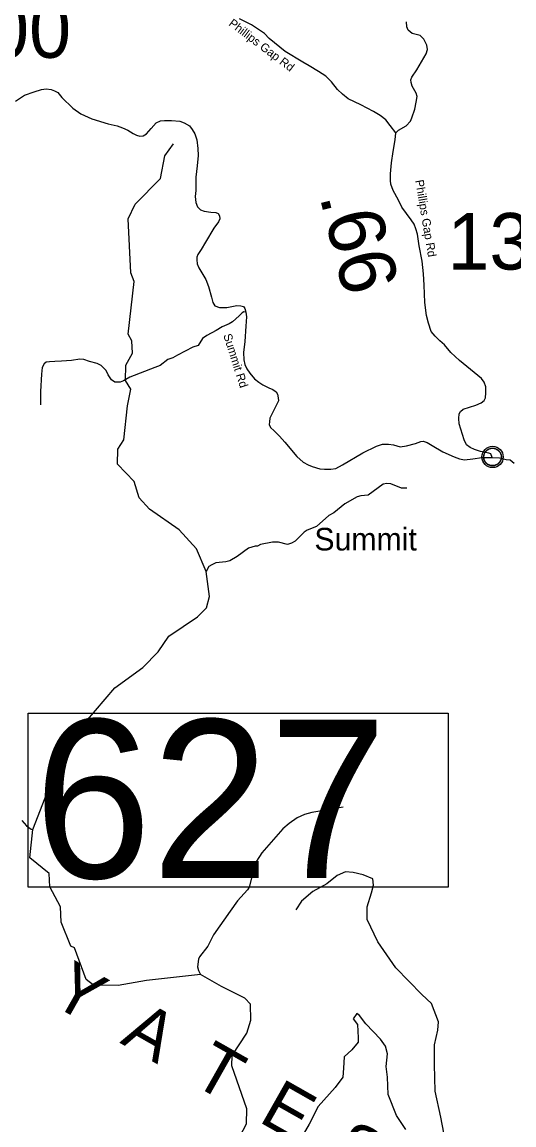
# Model space of a CAD drawing. Extents: x 1248089 to 1457196, y 820910 to 988753.
# Drawn here: x 1286237 to 1290590, y 908013 to 917762 of the extents above; entities that cross this region are included whole.
import ezdxf

# ---------------------------------------------------------------- set-up
doc = ezdxf.new("R2010")
doc.units = 0
for name, color, linetype in [('Exist Civil Demographics Community CELL', 7, 'Continuous'), ('Exist Civil Demographics Community Label', 7, 'Continuous'), ('Exist Geographical Mountain Summit Label', 7, 'Continuous'), ('Exist Hydrographic Misc Water Feature', 7, 'Continuous'), ('Exist Road Non-System Type 51', 7, 'Continuous'), ('Exist Road Secondary Structure Standard Bridge Number Label', 7, 'Continuous'), ('Exist Road Secondary Type 41 Attributed', 7, 'Continuous'), ('Exist Road Secondary Type 51 Attributed', 7, 'Continuous'), ('Exist Road Secondary Type 51 Label', 7, 'Continuous'), ('Prop GRAU CAT1 Cell', 7, 'Continuous'), ('Prop Lane Lines', 7, 'Continuous')]:
    doc.layers.add(name, color=color, linetype=linetype)

msp = doc.modelspace()

# ---------------------------------------------------------------- linework, layer by layer
at = {"layer": 'Exist Civil Demographics Community CELL'}
msp.add_lwpolyline([(1290323.2, 913930), (1290324.2, 913935.6), (1290326, 913942.2), (1290328.9, 913949.4), (1290331.9, 913955.1), (1290335.2, 913960.8), (1290338.9, 913965.9), (1290342.9, 913970.3), (1290347.5, 913974.9), (1290353, 913979.5), (1290358.5, 913983.2), (1290363.3, 913986), (1290368.4, 913988.5), (1290373.9, 913990.8), (1290379.5, 913992.6), (1290383.8, 913993.8), (1290388.7, 913994.5), (1290392.8, 913995.2), (1290399.2, 913995.5), (1290403.6, 913995.4), (1290409.3, 913995.1), (1290414.2, 913994.4), (1290419.1, 913993.4), (1290424.1, 913992), (1290429.2, 913990.1), (1290435.9, 913987.1), (1290442.2, 913983.6), (1290447.2, 913980.1), (1290452.4, 913976.1), (1290455.7, 913972.9), (1290459.8, 913968.6), (1290463.7, 913963.9), (1290466.8, 913959.3), (1290469.9, 913954.3), (1290472.3, 913949.1), (1290474.4, 913944.1), (1290475.9, 913939.1), (1290477.2, 913934.5), (1290478.3, 913928.4), (1290478.9, 913923.7), (1290479.2, 913917.7), (1290479, 913911.9), (1290478.4, 913906.3), (1290477.5, 913900.8), (1290475.9, 913894.6), (1290474, 913888.8), (1290471.7, 913883.7), (1290468.5, 913877.7), (1290465.2, 913872.4), (1290461.8, 913867.7), (1290457.6, 913862.9), (1290452.3, 913858), (1290447.3, 913853.9), (1290442.3, 913850.4), (1290437.9, 913847.9), (1290431.1, 913844.7), (1290424, 913842), (1290418, 913840.5), (1290411.4, 913839.2), (1290407, 913838.7), (1290402.5, 913838.5), (1290396.9, 913838.5), (1290392.6, 913838.9), (1290387, 913839.6), (1290381.1, 913840.9), (1290376.5, 913842.2), (1290371.3, 913844.1), (1290366.7, 913846.1), (1290362.8, 913848.3), (1290356, 913852.4), (1290350.4, 913856.7), (1290345.5, 913861.2), (1290341.1, 913866), (1290337.9, 913870), (1290334.9, 913874.2), (1290330.8, 913881.3), (1290329.1, 913884.8), (1290327.4, 913888.8), (1290324.8, 913897), (1290323.2, 913904.1), (1290322.6, 913909.2), (1290322.2, 913915.5), (1290322.2, 913920.2), (1290322.7, 913926.7)], close=True, dxfattribs=at)
for centre, radius in [((1290400.9, 913917.6), 94.3), ((1290400.6, 913917.8), 76.7)]:
    msp.add_circle(centre, radius, dxfattribs=at)
at = {"layer": 'Exist Hydrographic Misc Water Feature'}
for points in [[(1288094.1, 908534.6), (1288097.1, 908626.5), (1288227.1, 908824.2), (1288263.1, 908938.3), (1288258.1, 909079.5), (1288209.1, 909133.2), (1288003.1, 909235.7), (1287816.3, 909341.2), (1287337.1, 909288.4), (1287086.1, 909244.2), (1286869, 909248.5), (1286804, 909299.2), (1286702, 909576.9), (1286669, 909594), (1286583.1, 909805.8), (1286578.1, 909940.6), (1286482, 910116.4), (1286477.1, 910234.7), (1286305, 910372.7), (1286332.7, 910624.2), (1286523, 911116.9), (1286801, 911577.5), (1287059, 911877.7), (1287305, 912056.6), (1287442.1, 912195), (1287537, 912334.2), (1287791.1, 912503.1), (1287868.1, 912583.7), (1287896, 912684.9), (1287865.7, 912906.2), (1287781, 913104.1), (1287627, 913274.6), (1287365, 913457.1), (1287274.9, 913557.5), (1287229, 913699.5), (1287082, 913853.5), (1287086, 913988), (1287138, 914069.1), (1287170, 914370.4), (1287199, 914517.5), (1287151, 914594), (1287154, 914728.5), (1287215, 914835.7), (1287208.9, 914944.1), (1287176.9, 915003.9), (1287229.9, 915469), (1287199, 915545.1), (1287176.9, 916021.6), (1287239, 916151.6), (1287460.9, 916380.2), (1287499.9, 916579.7), (1287576.9, 916686.6)], [(1289643.1, 913641.2), (1289595.1, 913643.1), (1289500, 913681.1), (1289464, 913681.8), (1289431.7, 913676.7), (1289299.3, 913580), (1289235, 913573.2), (1289202.8, 913563.9), (1289093.2, 913502.9), (1288995.2, 913423.7), (1288950.6, 913400.7), (1288842.2, 913302.8), (1288761.4, 913270.7), (1288732.9, 913251.6), (1288654.8, 913173.6), (1288622.3, 913154.5), (1288586, 913143), (1288506.5, 913163.5), (1288454.4, 913164.5), (1288345.9, 913142.9), (1288321.4, 913127.7), (1288301.4, 913128.1), (1288241, 913111.3), (1288141.2, 913037.8), (1288076.2, 912999.7), (1288039.9, 912990.6), (1287951.5, 912980.9), (1287915.2, 912965.2), (1287890.8, 912950.1), (1287865.7, 912906.2)], [(1289079.5, 910821.1), (1288802.2, 910774.1), (1288737.7, 910755.7), (1288672.9, 910727.4), (1288599.6, 910677.2), (1288544.4, 910630.8), (1288359.1, 910417), (1288311.3, 910344.1), (1288298.5, 910312.3), (1288245.5, 910113.1), (1288231, 910089.6), (1288144.6, 909993.7), (1288078.2, 909903), (1287930.9, 909692.7), (1287880.6, 909593.5), (1287808.2, 909497.3), (1287799.7, 909477.8), (1287789.9, 909409.9), (1287797.1, 909377.7), (1287816.3, 909341.2)], [(1286234.6, 910704.9), (1286277.5, 910658.1), (1286316.7, 910628.6), (1286332.7, 910624.2)], [(1288101.1, 907792.5), (1288223.1, 908023.2), (1288227.1, 908154.5), (1288094.1, 908534.6)]]:
    msp.add_lwpolyline(points, dxfattribs=at)
at = {"layer": 'Exist Road Non-System Type 51'}
for points in [[(1288218.4, 915199.1), (1288199.6, 915201.4), (1288183.8, 915192.4), (1288159, 915165.3), (1288098.2, 915113.4), (1288068.9, 915093.1), (1288008, 915068.3), (1287956.2, 915034.5), (1287872.8, 914991.6), (1287834.5, 914964.5), (1287796.2, 914903.6), (1287748.8, 914887.9), (1287613.6, 914817.9), (1287570.8, 914795.4), (1287525.7, 914779.6), (1287458.1, 914725.5), (1287413, 914707.4), (1287192.1, 914623.9), (1287134.2, 914590.7), (1287104.9, 914579.4), (1287057.6, 914579.4), (1287028.2, 914599.7), (1286998.9, 914644.8), (1286980.9, 914680.9), (1286935.8, 914726), (1286902, 914744), (1286834.4, 914762.1), (1286782.6, 914777.9), (1286748.8, 914782.4), (1286674.4, 914771.1), (1286586.5, 914764.3), (1286527.9, 914762.1), (1286480.5, 914759.8), (1286449, 914755.3), (1286433.2, 914741.8), (1286415.2, 914708), (1286408.4, 914649.3), (1286399.4, 914495.9), (1286399.4, 914378.6)], [(1289985.1, 907865.7), (1289941.8, 908082.4), (1289892.3, 908311.6), (1289886.1, 908546.9), (1289886.1, 908720.3), (1289917, 908850.3), (1289923.2, 908924.6), (1289861.3, 909085.6), (1289774.7, 909166.1), (1289545.8, 909401.4), (1289384.9, 909630.6), (1289292.1, 909828.7), (1289292.1, 909940.2), (1289329.2, 910064), (1289347.8, 910132.1), (1289341.6, 910187.9), (1289255, 910225), (1289168.3, 910243.6), (1289100.3, 910249.8), (1289026, 910218.8), (1288933.2, 910144.5), (1288809.4, 910076.4), (1288710.4, 909989.7), (1288660.9, 909915.4)], [(1289632.4, 907971), (1289552, 908094.8), (1289477.7, 908280.6), (1289471.5, 908435.4), (1289459.1, 908528.3), (1289471.5, 908639.8), (1289453, 908707.9), (1289409.6, 908769.8), (1289279.7, 908906), (1289224, 908980.3), (1289199.3, 908998.9), (1289168.3, 908949.4), (1289205.5, 908899.8), (1289211.6, 908782.2), (1289211.6, 908745), (1289156, 908676.9), (1289087.9, 908615), (1289081.7, 908515.9), (1289075.5, 908435.4), (1289007.5, 908342.5), (1288858.9, 908175.3), (1288778.5, 908020.5), (1288660.9, 907816.2)]]:
    msp.add_lwpolyline(points, dxfattribs=at)
at = {"layer": 'Exist Road Secondary Structure Standard Bridge Number Label'}
msp.add_lwpolyline([(1286291.5, 911652.4), (1290007.4, 911652.4), (1290007.4, 910116), (1286291.5, 910116)], close=True, dxfattribs=at)
at = {"layer": 'Exist Road Secondary Type 41 Attributed'}
for points in [[(1289544.2, 916781.8), (1289494.5, 916846.7), (1289456.6, 916898.4), (1289405, 916936.3), (1289346.5, 916970.7), (1289234.6, 917031), (1289124.4, 917082.7), (1289072.8, 917124.1), (1289028, 917167.1), (1288974.7, 917234.3), (1288926.5, 917282.6), (1288860.1, 917326.4), (1288779.2, 917374.6), (1288722.4, 917407.4), (1288565.8, 917502.1), (1288424.6, 917615.8), (1288381.6, 917660.6), (1288268, 917738.1), (1288162, 917790.6)], [(1289544.2, 916781.8), (1289567.3, 916806.5), (1289635.9, 916845.9), (1289675.3, 916885.4), (1289687.3, 916916.3), (1289713, 916991.7), (1289725, 917053.5), (1289733.6, 917103.2), (1289725, 917134.1), (1289689.4, 917196.8), (1289679.3, 917227.1), (1289677, 917252.5), (1289688, 917276.2), (1289731.2, 917339.7), (1289813.2, 917482.1), (1289824.7, 917519.6), (1289820.4, 917558.6), (1289793, 917610.6), (1289761.4, 917644.6), (1289690.7, 917661.9), (1289654.7, 917689.3), (1289641.7, 917721.1), (1289638.8, 917764.4)], [(1290397.2, 913912.9), (1290385.8, 913944), (1290366.9, 913952.6), (1290294.9, 913964.6), (1290240.1, 913983.5), (1290202.3, 914000.6), (1290171.5, 914024.6), (1290150.9, 914069.9), (1290106.3, 914210.6), (1290101.2, 914256.9), (1290104.6, 914298.1), (1290116.6, 914318.7), (1290142.3, 914339.3), (1290253.7, 914375.3), (1290300, 914397.6), (1290325.7, 914416.5), (1290339.4, 914440.5), (1290342.9, 914485.1), (1290341.1, 914538.3), (1290325.7, 914579.4), (1290301.7, 914612), (1290206.2, 914690.1), (1290108.5, 914770.7), (1290031.4, 914841.1), (1289976.5, 914908), (1289935.4, 914944), (1289892.5, 914985.2), (1289858.5, 915025.4), (1289834.5, 915099.1), (1289817.3, 915167.7), (1289801.9, 915284.4), (1289795, 915434.9), (1289789.9, 915537.8), (1289777.9, 915649.3), (1289752.2, 915783.1), (1289735.3, 915888.4), (1289721.6, 915934.8), (1289706.1, 915975.9), (1289680.4, 916015.4), (1289598.1, 916126.9), (1289567.3, 916188.6), (1289521.1, 916273.6), (1289500.5, 916330.2), (1289498.8, 916362.8), (1289497.1, 916421.1), (1289505.6, 916518.9), (1289521.1, 916616.7), (1289538.2, 916721.3), (1289544.2, 916781.8)]]:
    msp.add_lwpolyline(points, dxfattribs=at)
at = {"layer": 'Exist Road Secondary Type 51 Attributed'}
for points in [[(1286180, 917062.7), (1286259.8, 917114.6), (1286345.3, 917144.1), (1286409.8, 917165.1), (1286451.2, 917172), (1286493.2, 917165), (1286524, 917155.2), (1286553.5, 917139.8), (1286588.5, 917096.3), (1286685.2, 917002.3), (1286758.1, 916951.8), (1286853.3, 916905.6), (1287000.5, 916863.5), (1287077.5, 916845.3), (1287125.2, 916828.4), (1287172.4, 916806.5), (1287220, 916778.4), (1287249.4, 916761.6), (1287278.8, 916754.6), (1287308.3, 916757.4), (1287337.7, 916774.2), (1287381.1, 916820.5), (1287424.6, 916872.4), (1287461, 916887.8), (1287498.8, 916890.6), (1287560.5, 916892), (1287634.1, 916885), (1287670.5, 916871), (1287719.5, 916844.4), (1287742, 916813.5), (1287765.8, 916772.8), (1287782.6, 916722.3), (1287793.8, 916645.2), (1287796.6, 916583.5), (1287786.8, 916492.4), (1287774.3, 916392.2), (1287775.7, 916274.4)], [(1287775.7, 916274.4), (1287770.1, 916219.7), (1287774.3, 916166.4), (1287789.7, 916130), (1287817.7, 916103.3), (1287850, 916090.7), (1287908.8, 916082.3), (1287950.9, 916078.1), (1287971.9, 916069.7), (1287984.5, 916048.6), (1287987.3, 916022), (1287974.7, 915996.7), (1287935.4, 915939.2), (1287859.7, 915815.3), (1287821.9, 915750.8), (1287792.5, 915707.3), (1287784, 915683.5), (1287782.6, 915659.6), (1287785.4, 915626), (1287800.9, 915589.5), (1287863.9, 915485.7), (1287887.7, 915424.8), (1287914.3, 915330.9), (1287924.1, 915284.6), (1287943.7, 915253.8), (1287983, 915238.3), (1288050.2, 915238.3), (1288138.5, 915255.2), (1288172.2, 915252.3), (1288197.4, 915248.1), (1288210, 915231.3), (1288218.4, 915199.1), (1288222.6, 915155.6), (1288218.4, 915072.8), (1288209.7, 914937.6), (1288197.1, 914840.8), (1288199.9, 914777.7), (1288209.7, 914734.2), (1288226.5, 914697.8), (1288253.1, 914657.1), (1288294.9, 914607.3), (1288331.4, 914579.3), (1288369.2, 914555.4), (1288419.6, 914530.2), (1288456.1, 914513.4), (1288486.9, 914492.3), (1288498.1, 914474.1), (1288503.7, 914441.8), (1288506.5, 914413.8), (1288488.3, 914378.7), (1288429.4, 914260.9), (1288426.6, 914228.5), (1288425.2, 914204.7), (1288436.4, 914178), (1288467.2, 914148.6), (1288516.3, 914102.3), (1288562.5, 914049), (1288667.6, 913922.8), (1288726, 913872.7), (1288769.4, 913848.8), (1288804.5, 913832), (1288873.1, 913812.4), (1288912.4, 913809.6), (1288968.4, 913809.6), (1289013.2, 913815.2), (1289073.5, 913847.4), (1289251.5, 913955.4), (1289372.5, 914012.4), (1289425.8, 914032), (1289479, 914032), (1289523.9, 914023.6), (1289582.7, 914008.2), (1289638.8, 914015.2), (1289718.6, 914036.2), (1289767.7, 914055.8), (1289785.9, 914057.2), (1289823.7, 914046), (1289865.8, 914018), (1289959.6, 913963.3), (1290060.5, 913918.4), (1290107.4, 913901.8), (1290153.6, 913893.4), (1290225.1, 913901.8), (1290306.4, 913913), (1290397.2, 913912.9)], [(1290397.2, 913912.9), (1290462.7, 913908.5), (1290520.2, 913895.9), (1290558, 913891.7), (1290591.7, 913863.7)]]:
    msp.add_lwpolyline(points, dxfattribs=at)

# ---------------------------------------------------------------- texts
at = {"layer": 'Exist Civil Demographics Community Label'}
msp.add_text('Summit', height=200, dxfattribs=at).set_placement((1288824.2, 913091))
at = {"layer": 'Exist Geographical Mountain Summit Label'}
msp.add_text('Y  A  T  E  S', height=440, rotation=330.47421, dxfattribs=at).set_placement((1286470, 909094.9))
at = {"layer": 'Exist Road Secondary Structure Standard Bridge Number Label'}
msp.add_text('627', height=1400, dxfattribs=at).set_placement((1286341.7, 910195.1))
at = {"layer": 'Exist Road Secondary Type 51 Label'}
for s, rotation, p in [('Phillips Gap Rd', 322.88938, (1288059.4, 917737.2)), ('Phillips Gap Rd', 279.57991, (1289715.9, 916362)), ('Summit Rd', 287.66844, (1288016.9, 914994.4))]:
    msp.add_text(s, height=75, rotation=rotation, dxfattribs=at).set_placement(p)
at = {"layer": 'Prop GRAU CAT1 Cell'}
msp.add_text('.66', height=500, rotation=284.02513, dxfattribs=at).set_placement((1288868.6, 916223.1))
at = {"layer": 'Prop Lane Lines'}
for s, p in [('1300', (1285183.5, 917446.4)), ('1365', (1290001.6, 915574.4))]:
    msp.add_text(s, height=500, dxfattribs=at).set_placement(p)

doc.saveas('drawing.dxf')
